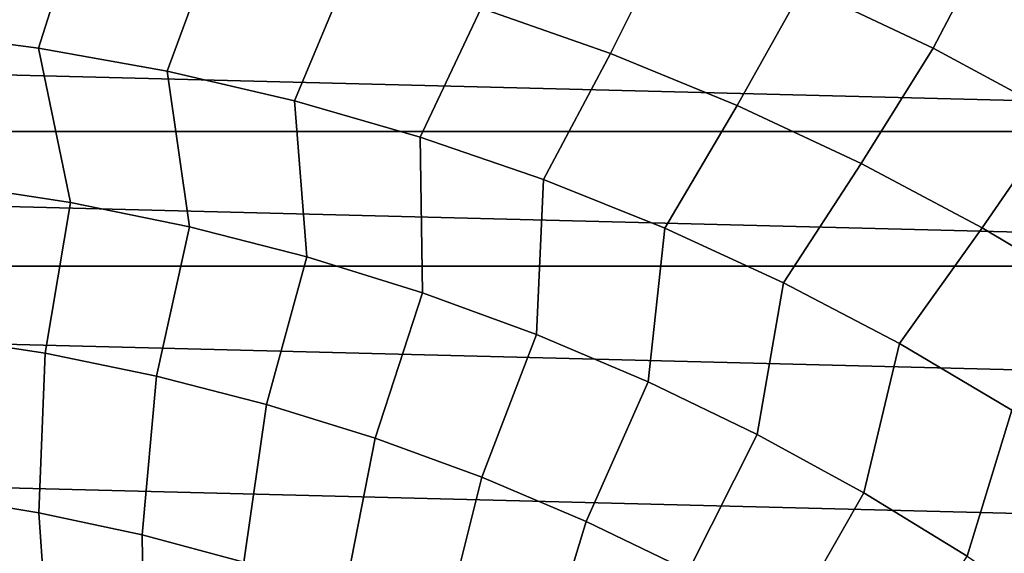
# Model space of a CAD drawing. Header units: metres. Extents: x -248 to 28, y -28 to 28.
# Tile 489 of 507: x 3 to 10, y 15 to 19. Entities that reach past the tile are written whole.
import ezdxf

# ---------------------------------------------------------------- set-up
doc = ezdxf.new("R2010")
doc.units = ezdxf.units.M
doc.layers.add('solid_10_061_053_XXX', color=7, linetype='CONTINUOUS')

msp = doc.modelspace()

# ---------------------------------------------------------------- linework, layer by layer
at = {"layer": 'solid_10_061_053_XXX'}
for points in [[(9.980647, 19.718895, 141.689758), (8.98058, 20.193991, 141.689758), (8.581195, 19.328602, 142.717407), (9.538939, 18.874332, 142.717407)], [(7.601892, 19.73431, 142.717407), (6.603489, 20.090439, 142.717407), (6.194791, 19.171091, 143.698639), (7.151424, 18.835161, 143.698639)], [(1.963398, 18.99972, 144.631226), (2.922136, 18.876053, 144.631226), (3.240642, 19.884779, 143.698639), (2.236156, 20.022633, 143.698639)], [(2.922136, 18.876053, 144.631226), (3.87339, 18.704041, 144.631226), (4.236921, 19.696566, 143.698639), (3.240642, 19.884779, 143.698639)], [(3.87339, 18.704041, 144.631226), (4.814723, 18.484119, 144.631226), (5.222469, 19.458469, 143.698639), (4.236921, 19.696566, 143.698639)], [(8.581195, 19.328602, 142.717407), (7.601892, 19.73431, 142.717407), (7.151424, 18.835161, 143.698639), (8.089946, 18.45153, 143.698639)], [(10.955666, 19.194309, 141.689758), (9.980647, 19.718895, 141.689758), (9.538939, 18.874332, 142.717407), (10.472716, 18.372643, 142.717407)], [(4.814723, 18.484119, 144.631226), (5.743724, 18.216858, 144.631226), (6.194791, 19.171091, 143.698639), (5.222469, 19.458469, 143.698639)], [(9.538939, 18.874332, 142.717407), (8.581195, 19.328602, 142.717407), (8.089946, 18.45153, 143.698639), (9.007978, 18.021168, 143.698639)], [(-19.206964, 18.257668, -9.8), (-18.257591, 19.207035, -9.8), (19.206892, 18.257742, -9.8)], [(-18.257591, 19.207035, -9.8), (18.257515, 19.207106, -9.8), (19.206892, 18.257742, -9.8)], [(5.743724, 18.216858, 144.631226), (6.658014, 17.902935, 144.631226), (7.151424, 18.835161, 143.698639), (6.194791, 19.171091, 143.698639)], [(3.15811, 17.732536, 145.513077), (2.922136, 18.876053, 144.631226), (1.963398, 18.99972, 144.631226), (2.271385, 17.867773, 145.513077)], [(4.037002, 17.553322, 145.513077), (3.87339, 18.704041, 144.631226), (2.922136, 18.876053, 144.631226), (3.15811, 17.732536, 145.513077)], [(10.472716, 18.372643, 142.717407), (9.538939, 18.874332, 142.717407), (9.007978, 18.021168, 143.698639), (9.903198, 17.545166, 143.698639)], [(6.658014, 17.902935, 144.631226), (7.555251, 17.543159, 144.631226), (8.089946, 18.45153, 143.698639), (7.151424, 18.835161, 143.698639)], [(4.905883, 17.330574, 145.513077), (4.814723, 18.484119, 144.631226), (3.87339, 18.704041, 144.631226), (4.037002, 17.553322, 145.513077)], [(5.762597, 17.064846, 145.513077), (5.743724, 18.216858, 144.631226), (4.814723, 18.484119, 144.631226), (4.905883, 17.330574, 145.513077)], [(7.555251, 17.543159, 144.631226), (8.433136, 17.138451, 144.631226), (9.007978, 18.021168, 143.698639), (8.089946, 18.45153, 143.698639)], [(11.380182, 17.824793, 142.717407), (10.472716, 18.372643, 142.717407), (9.903198, 17.545166, 143.698639), (10.773336, 17.024729, 143.698639)], [(-20.10705, 17.261415, -9.8), (-19.206964, 18.257668, -9.8), (20.106983, 17.261494, -9.8)], [(-19.206964, 18.257668, -9.8), (19.206892, 18.257742, -9.8), (20.106983, 17.261494, -9.8)], [(6.605019, 16.756798, 145.513077), (6.658014, 17.902935, 144.631226), (5.743724, 18.216858, 144.631226), (5.762597, 17.064846, 145.513077)], [(8.433136, 17.138451, 144.631226), (9.289422, 16.689844, 144.631226), (9.903198, 17.545166, 143.698639), (9.007978, 18.021168, 143.698639)], [(2.971263, 16.618042, 146.342194), (3.15811, 17.732536, 145.513077), (2.271385, 17.867773, 145.513077), (2.14066, 16.745308, 146.342194)], [(7.43106, 16.407188, 145.513077), (7.555251, 17.543159, 144.631226), (6.658014, 17.902935, 144.631226), (6.605019, 16.756798, 145.513077)], [(3.794503, 16.449604, 146.342194), (4.037002, 17.553322, 145.513077), (3.15811, 17.732536, 145.513077), (2.971263, 16.618042, 146.342194)], [(4.608342, 16.24041, 146.342194), (4.905883, 17.330574, 145.513077), (4.037002, 17.553322, 145.513077), (3.794503, 16.449604, 146.342194)], [(8.238671, 16.016891, 145.513077), (8.433136, 17.138451, 144.631226), (7.555251, 17.543159, 144.631226), (7.43106, 16.407188, 145.513077)], [(9.289422, 16.689844, 144.631226), (10.121915, 16.19849, 144.631226), (10.773336, 17.024729, 143.698639), (9.903198, 17.545166, 143.698639)], [(5.410764, 15.990978, 146.342194), (5.762597, 17.064846, 145.513077), (4.905883, 17.330574, 145.513077), (4.608342, 16.24041, 146.342194)], [(-20.10705, 17.261415, -9.8), (20.955479, 16.220909, -9.8), (21.750195, 15.138661, -9.8), (-20.955542, 16.220827, -9.8)], [(-20.10705, 17.261415, -9.8), (20.106983, 17.261494, -9.8), (20.955479, 16.220909, -9.8)], [(9.025851, 15.58687, 145.513077), (9.289422, 16.689844, 144.631226), (8.433136, 17.138451, 144.631226), (8.238671, 16.016891, 145.513077)], [(6.199779, 15.701926, 146.342194), (6.605019, 16.756798, 145.513077), (5.762597, 17.064846, 145.513077), (5.410764, 15.990978, 146.342194)], [(6.973434, 15.373971, 146.342194), (7.43106, 16.407188, 145.513077), (6.605019, 16.756798, 145.513077), (6.199779, 15.701926, 146.342194)], [(2.924516, 15.438943, 147.116699), (2.971263, 16.618042, 146.342194), (2.14066, 16.745308, 146.342194), (2.154363, 15.565104, 147.116699)], [(9.790647, 15.118193, 145.513077), (10.121915, 16.19849, 144.631226), (9.289422, 16.689844, 144.631226), (9.025851, 15.58687, 145.513077)], [(3.687455, 15.274699, 147.116699), (3.794503, 16.449604, 146.342194), (2.971263, 16.618042, 146.342194), (2.924516, 15.438943, 147.116699)], [(4.441298, 15.072778, 147.116699), (4.608342, 16.24041, 146.342194), (3.794503, 16.449604, 146.342194), (3.687455, 15.274699, 147.116699)], [(7.729811, 15.007924, 146.342194), (8.238671, 16.016891, 145.513077), (7.43106, 16.407188, 145.513077), (6.973434, 15.373971, 146.342194)], [(-20.955542, 16.220827, -9.8), (21.750195, 15.138661, -9.8), (22.489058, 14.01757, -9.8), (-21.750252, 15.138578, -9.8)], [(5.184186, 14.833677, 147.116699), (5.410764, 15.990978, 146.342194), (4.608342, 16.24041, 146.342194), (4.441298, 15.072778, 147.116699)], [(10.531159, 14.612021, 145.513077), (10.928482, 15.665648, 144.631226), (10.121915, 16.19849, 144.631226), (9.790647, 15.118193, 145.513077)], [(5.914287, 14.557986, 147.116699), (6.199779, 15.701926, 146.342194), (5.410764, 15.990978, 146.342194), (5.184186, 14.833677, 147.116699)], [(8.467036, 14.604692, 146.342194), (9.025851, 15.58687, 145.513077), (8.238671, 16.016891, 145.513077), (7.729811, 15.007924, 146.342194)], [(6.629799, 14.246387, 147.116699), (6.973434, 15.373971, 146.342194), (6.199779, 15.701926, 146.342194), (5.914287, 14.557986, 147.116699)], [(3.009759, 14.194346, 147.834854), (2.924516, 15.438943, 147.116699), (2.154363, 15.565104, 147.116699), (2.307722, 14.325241, 147.834854)], [(9.183284, 14.165277, 146.342194), (9.790647, 15.118193, 145.513077), (9.025851, 15.58687, 145.513077), (8.467036, 14.604692, 146.342194)], [(3.704506, 14.029068, 147.834854), (3.687455, 15.274699, 147.116699), (2.924516, 15.438943, 147.116699), (3.009759, 14.194346, 147.834854)], [(7.328958, 13.899646, 147.116699), (7.729811, 15.007924, 146.342194), (6.973434, 15.373971, 146.342194), (6.629799, 14.246387, 147.116699)], [(4.39028, 13.829807, 147.834854), (4.441298, 15.072778, 147.116699), (3.687455, 15.274699, 147.116699), (3.704506, 14.029068, 147.834854)]]:
    msp.add_3dface(points, dxfattribs=at)

doc.saveas('drawing.dxf')
